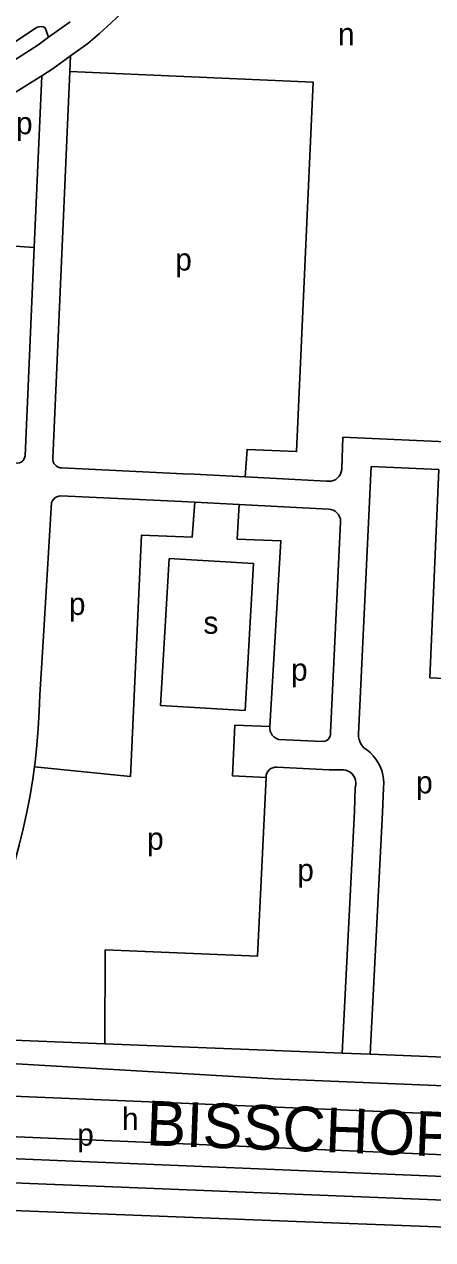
# Model space of a CAD drawing. Extents: x 159675 to 162108, y 386471 to 388472.
# Drawn here: x 160991.9 to 161065.1, y 387458.8 to 387676.6 of the extents above; entities that cross this region are included whole.
import ezdxf

# ---------------------------------------------------------------- set-up
doc = ezdxf.new("R2010")
doc.units = 0
for name, color, linetype in [('BLT_Basislijn', 7, 'Continuous'), ('BLT_Centroide', 7, 'Continuous'), ('BLT_Straatnaam_hoofdweg', 7, 'Continuous')]:
    doc.layers.add(name, color=color, linetype=linetype)

msp = doc.modelspace()

# ---------------------------------------------------------------- linework, layer by layer
at = {"layer": 'BLT_Basislijn'}
for p, q in [((160995.67, 387675.96), (160996.28, 387674.24)), ((161000.11, 387677), (160996.28, 387674.24)), ((160996.28, 387674.24), (160994.36, 387672.86)), ((161000.21, 387670.92), (161003.29, 387673.14)), ((160997.09, 387668.67), (161000.21, 387670.92)), ((161000.21, 387670.92), (161000.08, 387668.14)), ((160995.04, 387667.35), (160993.69, 387636.6)), ((160995.04, 387667.35), (160997.09, 387668.67)), ((161000.08, 387668.14), (160997.99, 387620.45)), ((160993.69, 387636.6), (160992.05, 387599.23)), ((160997.99, 387620.45), (160997.04, 387598.86)), ((161049.01, 387602.6), (161048.82, 387597.01)), ((161071.96, 387601.53), (161049.01, 387602.6)), ((161020.39, 387596.04), (160998.67, 387597.1)), ((161054.1, 387597.36), (161051.79, 387549.44)), ((161066.22, 387596.79), (161054.1, 387597.36)), ((161020.39, 387596.04), (161022.34, 387595.95)), ((161022.34, 387595.95), (161031.52, 387595.48)), ((161031.52, 387595.48), (161046.08, 387594.74)), ((160995.16, 387563.99), (160996.8, 387590.91)), ((161020.14, 387591.05), (160998.49, 387592.1)), ((161020.14, 387591.05), (161022.45, 387590.93)), ((161022.45, 387590.93), (161030.4, 387590.53)), ((161030.4, 387590.53), (161046.43, 387589.71)), ((161048.61, 387587.34), (161046.8, 387549.68)), ((160995.16, 387563.99), (160994.69, 387556.45)), ((161045.38, 387548.06), (161037.5, 387548.43)), ((161046.55, 387543), (161037.2, 387543.44)), ((161049.1, 387543), (161046.55, 387543)), ((161051.22, 387539.82), (161051.1, 387535.58)), ((161056.3, 387539.75), (161056.09, 387535.33)), ((161051.1, 387535.58), (161048.9, 387492.23)), ((161056.09, 387535.33), (161053.89, 387492.02)), ((161006.33, 387493.92), (160983.05, 387494.84)), ((161048.9, 387492.23), (161006.33, 387493.92)), ((161048.9, 387492.23), (161053.89, 387492.02)), ((161103.12, 387490.03), (161053.89, 387492.02)), ((160939, 387486.67), (161000, 387484.09)), ((161151.86, 387482.84), (161036.63, 387487.64)), ((161000, 387484.09), (161151.66, 387477.84)), ((160973, 387469.66), (161135.55, 387463.11))]:
    msp.add_line(p, q, dxfattribs=at)
for points in [[(161003.29, 387673.14), (161005.41, 387674.95), (161007.48, 387676.81), (161009.49, 387678.74), (161011.44, 387680.72), (161013.34, 387682.75), (161015.17, 387684.84), (161016.95, 387686.98), (161018.66, 387689.17), (161020.31, 387691.41), (161021.9, 387693.7), (161023.42, 387696.03), (161024.88, 387698.43)], [(160994.11, 387675.99), (160990.43, 387673.56), (160986.71, 387671.2), (160982.94, 387668.91), (160979.13, 387666.68), (160975.29, 387664.53), (160971.4, 387662.45), (160967.48, 387660.43), (160963.52, 387658.49), (160959.53, 387656.62), (160958.28, 387656.06)], [(160995.67, 387675.96), (160995.31, 387676.09), (160994.93, 387676.15), (160994.55, 387676.12), (160994.11, 387675.99)], [(160963.26, 387654.57), (160968.18, 387657.21), (160973.07, 387659.93), (160977.92, 387662.71), (160982.73, 387665.57), (160987.5, 387668.49), (160992.22, 387671.48), (160994.36, 387672.86)], [(160972.46, 387653.87), (160975.47, 387655.54), (160980.35, 387658.34), (160985.19, 387661.21), (160989.99, 387664.15), (160994.75, 387667.15), (160995.04, 387667.35)], [(161000.08, 387668.14), (161043.69, 387666.19), (161040.71, 387600.01), (161031.85, 387600.39), (161031.52, 387595.48)], [(160972.46, 387653.87), (160980.83, 387637.48), (160993.69, 387636.6)], [(160992.05, 387599.23), (160991.98, 387598.9), (160991.84, 387598.6), (160991.63, 387598.33), (160991.37, 387598.13), (160991.06, 387597.99), (160990.73, 387597.93), (160990.31, 387597.97)], [(160998.67, 387597.1), (160998.32, 387597.11), (160997.98, 387597.21), (160997.68, 387597.38), (160997.42, 387597.61), (160997.21, 387597.9), (160997.08, 387598.22), (160997.02, 387598.57), (160997.04, 387598.86)], [(161046.08, 387594.74), (161046.5, 387594.7), (161046.93, 387594.73), (161047.34, 387594.85), (161047.73, 387595.04), (161048.07, 387595.3), (161048.36, 387595.61), (161048.58, 387595.98), (161048.73, 387596.38), (161048.81, 387596.8), (161048.82, 387597.01)], [(161066.22, 387596.79), (161064.6, 387559.5), (161071.08, 387559.19), (161068.98, 387503.13)], [(161022.45, 387590.93), (161021.99, 387584.67), (161012.94, 387585.04), (161010.96, 387541.81), (160993.73, 387543.52)], [(160998.49, 387592.1), (160998.1, 387592.04), (160997.74, 387591.91), (160997.4, 387591.7), (160997.12, 387591.43), (160996.89, 387591.11), (160996.8, 387590.91)], [(161035.91, 387550.76), (161037.9, 387584.04), (161030.08, 387584.34), (161030.4, 387590.53)], [(161046.43, 387589.71), (161046.85, 387589.66), (161047.25, 387589.53), (161047.63, 387589.32), (161047.95, 387589.05), (161048.22, 387588.72), (161048.43, 387588.35), (161048.56, 387587.94), (161048.61, 387587.52), (161048.61, 387587.34)], [(161017.86, 387580.83), (161032.99, 387579.95), (161031.47, 387553.65), (161016.34, 387554.52), (161017.86, 387580.83)], [(160994.69, 387556.45), (160994.6, 387553.42), (160994.43, 387550.4), (160994.18, 387547.38), (160993.85, 387544.37), (160993.73, 387543.52)], [(161035.91, 387550.76), (161029.67, 387551.02), (161029.2, 387541.92), (161035.24, 387541.62)], [(161035.91, 387550.76), (161035.9, 387550.34), (161035.98, 387549.93), (161036.13, 387549.55), (161036.35, 387549.2), (161036.64, 387548.89), (161036.98, 387548.65), (161037.35, 387548.48), (161037.5, 387548.43)], [(161046.8, 387549.68), (161046.81, 387549.34), (161046.73, 387549.01), (161046.58, 387548.71), (161046.37, 387548.45), (161046.1, 387548.25), (161045.79, 387548.12), (161045.38, 387548.06)], [(161051.79, 387549.44), (161051.81, 387548.91), (161051.91, 387548.4), (161052.09, 387547.9), (161052.33, 387547.44), (161052.68, 387546.98)], [(161052.68, 387546.98), (161053.32, 387546.56), (161053.92, 387546.07), (161054.46, 387545.52), (161054.94, 387544.92), (161055.36, 387544.27), (161055.71, 387543.58), (161055.98, 387542.86), (161056.18, 387542.12), (161056.3, 387541.36), (161056.34, 387540.59), (161056.3, 387539.75)], [(160993.73, 387543.52), (160993.44, 387541.37), (160992.95, 387538.38), (160992.39, 387535.4), (160991.74, 387532.44), (160991.02, 387529.5), (160990.22, 387526.58), (160989.8, 387525.17)], [(161037.2, 387543.44), (161036.83, 387543.44), (161036.46, 387543.36), (161036.12, 387543.21), (161035.81, 387542.98), (161035.56, 387542.7), (161035.38, 387542.37), (161035.27, 387542.01), (161035.24, 387541.62)], [(161049.1, 387543), (161049.53, 387542.93), (161049.95, 387542.78), (161050.33, 387542.55), (161050.66, 387542.27), (161050.94, 387541.92), (161051.15, 387541.53), (161051.28, 387541.11), (161051.34, 387540.68), (161051.32, 387540.24), (161051.22, 387539.82)], [(161035.24, 387541.62), (161033.73, 387509.62), (161006.42, 387510.73), (161006.33, 387493.92)], [(160938.19, 387494.18), (160954.58, 387492.43), (161036.63, 387487.64)], [(160805.42, 387483.12), (160823.16, 387484.27), (161243.1, 387466.63)], [(160805.42, 387483.12), (160806.11, 387479.2), (160827.71, 387480.06), (161242.88, 387462.85)], [(160972.4, 387453.77), (160972.92, 387464.66), (161040.72, 387462.07)], [(161040.72, 387462.07), (161128.87, 387458.71), (161134.32, 387458.29), (161135.05, 387457.91), (161136.09, 387456.19), (161136.09, 387454.57), (161133.55, 387403.2)]]:
    msp.add_lwpolyline(points, dxfattribs=at)

# ---------------------------------------------------------------- texts
at = {"layer": 'BLT_Centroide'}
for s, p in [('n', (161048.13, 387672.83)), ('p', (160990.43, 387656.87)), ('p', (161018.97, 387632.45)), ('p', (160999.91, 387570.74)), ('s', (161024.02, 387567.37)), ('p', (161039.72, 387558.96)), ('p', (161062.14, 387538.77)), ('p', (161013.93, 387528.67)), ('p', (161040.84, 387523.06)), ('h', (161009.42, 387478.46)), ('p', (161001.4, 387475.65))]:
    msp.add_text(s, height=4, dxfattribs=at).set_placement(p)
at = {"layer": 'BLT_Straatnaam_hoofdweg'}
msp.add_text('BISSCHOP BEKKERSLAAN', height=8, rotation=357.7932, dxfattribs=at).set_placement((161013.67, 387475.74))

doc.saveas('drawing.dxf')
